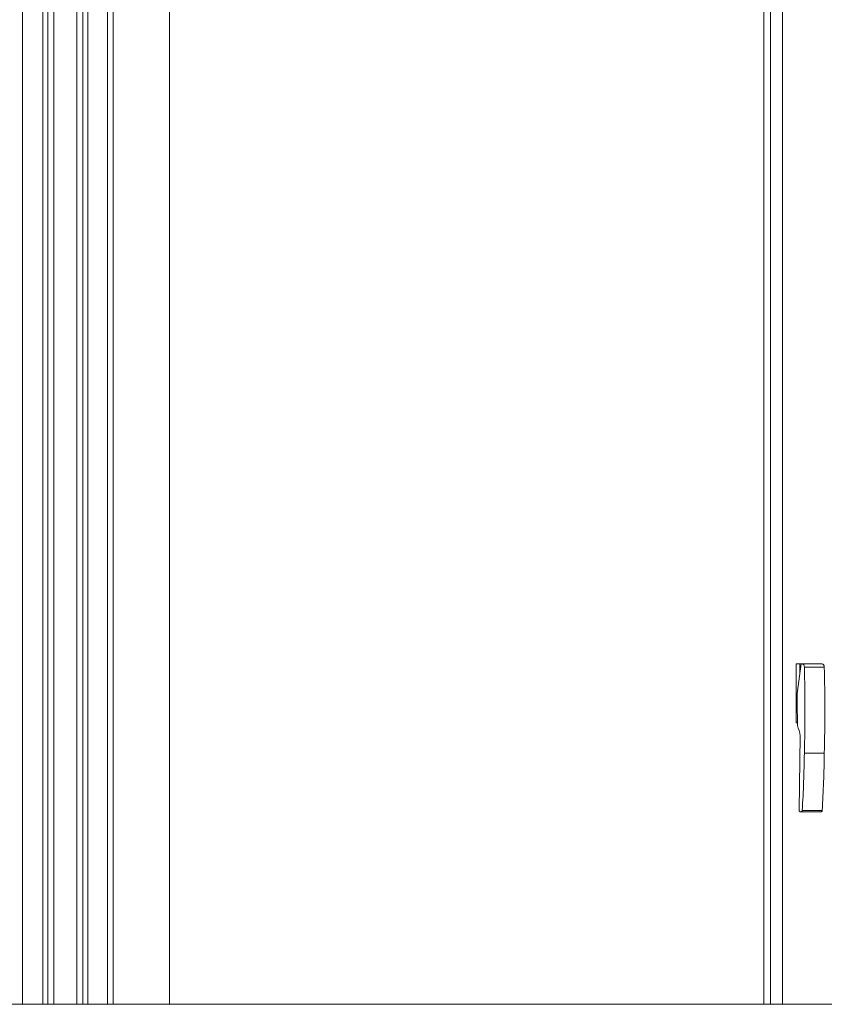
# Model space of a CAD drawing. Header units: inches. Extents: x 424 to 2043, y -237 to 445.
# Tile 918 of 965: x 981.323 to 982.099, y 231.05 to 232. Entities that reach past the tile are written whole.
import ezdxf

# ---------------------------------------------------------------- set-up
doc = ezdxf.new("R2010")
doc.units = ezdxf.units.IN
doc.header["$MEASUREMENT"] = 0
doc.layers.add('A-DOOR', color=31, linetype='Continuous', lineweight=9)
doc.layers.add('A-FLOR-HRAL', color=11, linetype='Continuous', lineweight=9)

# ---------------------------------------------------------------- blocks, each defined once
blk = doc.blocks.new('Railing - Railing-202422-Section 2')
at = {"layer": 'A-FLOR-HRAL'}
blk.add_line((29.8449, 14.5), (26.26022, 14.5), dxfattribs=at)
blk = doc.blocks.new('5-panel_Bi-fold_external_door_10806 - Type 1-V73-Section 2')
at = {"layer": 'A-DOOR'}
for p, q in [((27.2568, 16.33831), (27.2568, 14.5)), ((27.33862, 14.5), (27.33862, 16.33791)), ((27.34423, 14.5), (27.34423, 16.33791)), ((27.39844, 14.5), (27.39844, 16.3379)), ((27.98992, 16.33752), (27.98992, 14.5)), ((27.97192, 16.26143), (27.97192, 14.5)), ((27.97847, 16.26271), (27.97847, 14.5)), ((27.27614, 14.5), (27.27614, 16.25)), ((27.28105, 14.5), (27.28105, 16.25)), ((27.28676, 14.5), (27.28676, 16.25)), ((27.30919, 14.5), (27.30919, 16.25)), ((27.3148, 16.25), (27.3148, 14.5)), ((27.31979, 14.5), (27.31979, 16.25)), ((28.00318, 14.77145), (28.00318, 14.8284)), ((28.00318, 14.8284), (28.00668, 14.8284)), ((28.00802, 14.8284), (28.00414, 14.79993)), ((28.02009, 14.8284), (28.00668, 14.8284)), ((28.00668, 14.8284), (28.00668, 14.81862)), ((28.00895, 14.8284), (28.00802, 14.8284)), ((28.02821, 14.8284), (28.00895, 14.8284)), ((28.01114, 14.82528), (28.0304, 14.82528)), ((28.00414, 14.79993), (28.00414, 14.79231)), ((28.00414, 14.79231), (28.00463, 14.76899)), ((28.00318, 14.77145), (28.00458, 14.77145)), ((28.00724, 14.75919), (28.0061, 14.68725)), ((28.01114, 14.74237), (28.0304, 14.74237)), ((28.00912, 14.68713), (28.02837, 14.68713)), ((28.00761, 14.68563), (28.02687, 14.68563)), ((28.0255, 14.68657), (28.02539, 14.6869))]:
    blk.add_line(p, q, dxfattribs=at)
at = {"layer": 'A-DOOR', "flags": 128}
for points in [[(28.0061, 14.68725), (28.00613, 14.6869), (28.00624, 14.68657), (28.00641, 14.68626), (28.00664, 14.68601), (28.00691, 14.68581), (28.00722, 14.68568), (28.00755, 14.68563), (28.00788, 14.68566), (28.00819, 14.68576), (28.00848, 14.68593), (28.00873, 14.68616), (28.00892, 14.68645), (28.00905, 14.68678), (28.00912, 14.68713)], [(28.02837, 14.68713), (28.02831, 14.68678), (28.02818, 14.68645), (28.02799, 14.68616)], [(28.02774, 14.68593), (28.02745, 14.68576), (28.02714, 14.68566), (28.02681, 14.68563), (28.02648, 14.68568), (28.02617, 14.68581), (28.0259, 14.68601)]]:
    blk.add_lwpolyline(points, dxfattribs=at)
at = {"layer": 'A-DOOR'}
for centre, major_axis, start_param, end_param in [((28.00895, 14.82528), (0, 0.00312), 4.712389, 6.283185), ((27.23001, 14.78382), (0, 1.11532), 4.67521, 4.749568), ((28.02821, 14.82528), (0, 0.00312), 4.712389, 6.283185), ((27.24927, 14.78382), (0, 1.11532), 4.67521, 4.749568), ((27.89489, 14.70385), (0, 0.16959), 5.044761, 5.106591), ((27.44065, 14.75733), (0, 0.81414), 4.62605, 4.694008), ((27.45991, 14.75733), (0, 0.81414), 4.62605, 4.694008)]:
    blk.add_ellipse(centre, major_axis=major_axis, ratio=0.700846, start_param=start_param, end_param=end_param, dxfattribs=at)

msp = doc.modelspace()

# ---------------------------------------------------------------- block references
at = {"layer": 'A-DOOR'}
msp.add_blockref('5-panel_Bi-fold_external_door_10806 - Type 1-V73-Section 2', (954.06903, 216.55008), dxfattribs=at)
at = {"layer": 'A-FLOR-HRAL'}
msp.add_blockref('Railing - Railing-202422-Section 2', (954.06903, 216.55008), dxfattribs=at)

doc.saveas('drawing.dxf')
